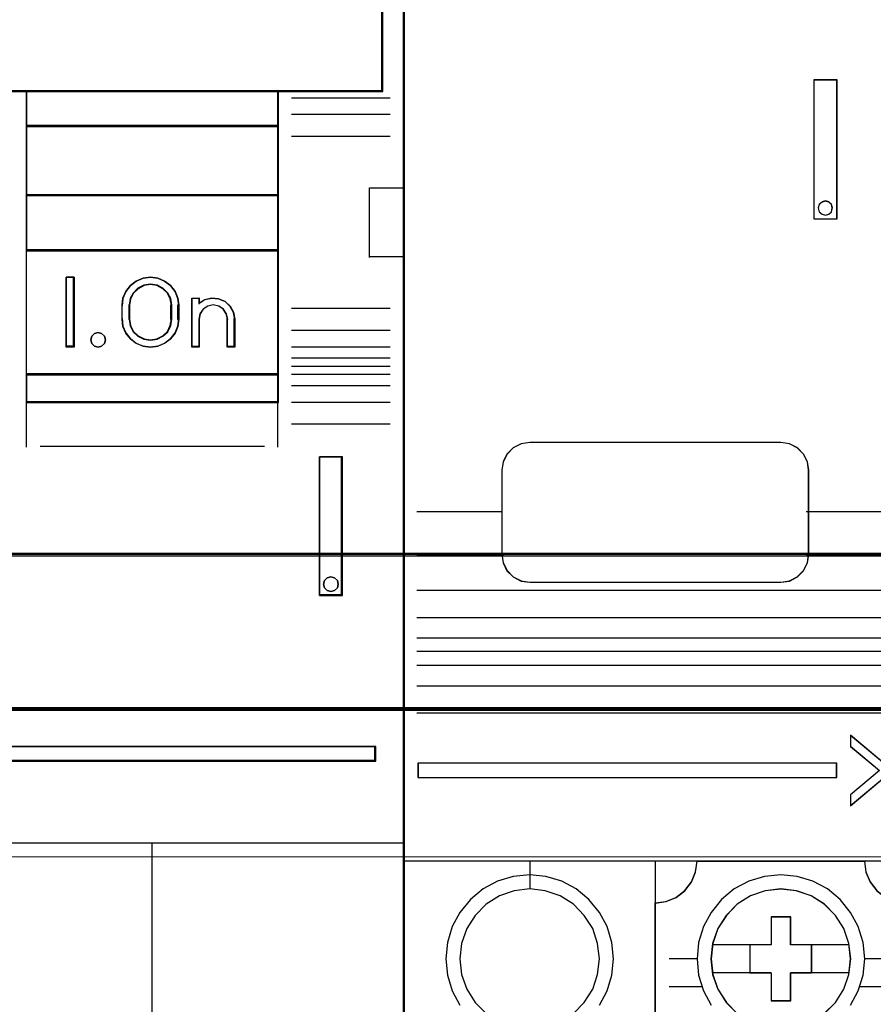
# Model space of a CAD drawing. Header units: millimetres. Extents: x -1290 to 1795, y -4192 to -1311.
# Tile 491 of 656: x 1519.19 to 1525.31, y -3660.45 to -3653.4. Entities that reach past the tile are written whole.
import ezdxf

# ---------------------------------------------------------------- set-up
doc = ezdxf.new("R2010")
doc.units = ezdxf.units.MM
doc.layers.add('30', color=7, linetype='Continuous')
doc.layers.add('45', color=7, linetype='Continuous')
doc.layers.add('Aparatura', color=7, linetype='Continuous', lineweight=13)

# ---------------------------------------------------------------- blocks, each defined once
blk = doc.blocks.new('*U201')
at = {"layer": '45', "color": 7}
for points in [[(711.3416, -83.678926), (693.329355, -83.678926), (693.329355, -165.701694), (711.3416, -165.701694), (729.342705, -165.701694), (747.35495, -165.701694), (747.35495, -83.678926), (729.342705, -83.678926), (711.3416, -83.678926)], [(715.840938, -119.999037), (724.841774, -119.999037), (729.342191, -119.999037), (733.848179, -119.999037), (742.854584, -119.999037), (746.597506, -119.999037), (746.597506, -116.588039), (746.597506, -115.951246), (739.100523, -115.707603), (731.59797, -115.541483), (724.095417, -115.46396), (716.587295, -115.46396), (709.084742, -115.541483), (701.576619, -115.707603), (694.079636, -115.951246), (694.079636, -116.588039), (694.079636, -119.999037), (697.828128, -119.999037), (706.828963, -119.999037), (711.340521, -119.999037), (715.840938, -119.999037)], [(733.823034, -119.964925), (733.823034, -121.252198), (742.856846, -121.252198), (742.856846, -119.964925), (733.823034, -119.964925)], [(742.856846, -121.218086), (733.823034, -121.218086), (733.823034, -123.724407), (742.856846, -123.724407), (742.856846, -121.218086)], [(742.856846, -123.69209), (733.823034, -123.69209), (733.823034, -125.699302), (742.856846, -125.699302), (742.856846, -123.69209)], [(733.823034, -125.66519), (733.823034, -130.14102), (742.856846, -130.14102), (742.856846, -125.66519), (733.823034, -125.66519)], [(735.542055, -126.64366), (735.542055, -129.151777), (735.253761, -129.151777), (735.253761, -126.64366), (735.542055, -126.64366)], [(737.257494, -128.14853), (737.257494, -127.646907), (737.285775, -127.390522), (737.393244, -127.150857), (737.557275, -126.939061), (737.7609, -126.783), (738.009775, -126.682676), (738.275619, -126.64366), (738.535806, -126.682676), (738.779025, -126.783), (738.988306, -126.939061), (739.157994, -127.150857), (739.25415, -127.390522), (739.288087, -127.646907), (739.288087, -128.14853), (739.25415, -128.410489), (739.157994, -128.650154), (738.988306, -128.856377), (738.779025, -129.012437), (738.535806, -129.118335), (738.275619, -129.151777), (738.009775, -129.118335), (737.7609, -129.012437), (737.557275, -128.856377), (737.393244, -128.650154), (737.285775, -128.410489), (737.257494, -128.14853)], [(737.508185, -127.646144), (737.508185, -128.149293), (737.542293, -128.384096), (737.650305, -128.596537), (737.820849, -128.758663), (738.036871, -128.864884), (738.275633, -128.904017), (738.50871, -128.864884), (738.719048, -128.758663), (738.889592, -128.596537), (738.997603, -128.384096), (739.037397, -128.149293), (739.037397, -127.646144), (738.997603, -127.411341), (738.889592, -127.210081), (738.719048, -127.042365), (738.50871, -126.930554), (738.275633, -126.89142), (738.036871, -126.930554), (737.820849, -127.042365), (737.650305, -127.210081), (737.542293, -127.411341), (737.508185, -127.646144)], [(739.757237, -129.151777), (739.757237, -127.392325), (740.013001, -127.392325), (740.013001, -127.577236), (740.223295, -127.448359), (740.467692, -127.392325), (740.712089, -127.414739), (740.945118, -127.509995), (741.126995, -127.683699), (741.246351, -127.896627), (741.291821, -128.143174), (741.291821, -129.151777), (741.036057, -129.151777), (741.036057, -128.143174), (740.990587, -127.95266), (740.882598, -127.790163), (740.717773, -127.678096), (740.518845, -127.638873), (740.325601, -127.678096), (740.160775, -127.790163), (740.052786, -127.95266), (740.013001, -128.143174), (740.013001, -129.151777), (739.757237, -129.151777)], [(736.631532, -128.752968), (736.661209, -128.887859), (736.631532, -129.02275), (736.524697, -129.116588), (736.400056, -129.151777), (736.263545, -129.116588), (736.16858, -129.02275), (736.132968, -128.887859), (736.16858, -128.752968), (736.263545, -128.65913), (736.400056, -128.623941), (736.524697, -128.65913), (736.631532, -128.752968)], [(733.823034, -130.106908), (733.823034, -131.130262), (742.856846, -131.130262), (742.856846, -130.106908), (733.823034, -130.106908)], [(744.326966, -133.076432), (744.326966, -138.040599), (745.150664, -138.040599), (745.150664, -133.076432), (744.326966, -133.076432)], [(744.970573, -137.503905), (745.000249, -137.632816), (744.970573, -137.767586), (744.869673, -137.861339), (744.733161, -137.902356), (744.59665, -137.861339), (744.501685, -137.767586), (744.472009, -137.632816), (744.501685, -137.503905), (744.59665, -137.410152), (744.733161, -137.369135), (744.869673, -137.410152), (744.970573, -137.503905)], [(729.319558, -143.450015), (729.319558, -143.97067), (746.346816, -143.97067), (746.346816, -143.450015), (729.319558, -143.450015)]]:
    blk.add_lwpolyline(points, close=True, dxfattribs=at)
at = {"layer": '45', "color": 139}
for points in [[(711.3416, -83.678926), (693.329355, -83.678926), (693.329355, -165.701694), (711.3416, -165.701694), (729.342705, -165.701694), (747.35495, -165.701694), (747.35495, -83.678926), (729.342705, -83.678926), (711.3416, -83.678926)], [(711.345776, -83.695084), (693.34368, -83.695084), (693.34368, -165.685536), (711.345776, -165.685536), (729.336738, -165.685536), (747.338834, -165.685536), (747.338834, -83.695084), (729.336738, -83.695084), (711.345776, -83.695084)], [(736.661209, -128.887859), (736.631532, -128.752968), (736.524697, -128.65913), (736.400056, -128.623941), (736.263545, -128.65913), (736.16858, -128.752968), (736.132968, -128.887859), (736.16858, -129.02275), (736.263545, -129.116588), (736.400056, -129.151777), (736.524697, -129.116588), (736.631532, -129.02275), (736.661209, -128.887859)], [(745.000249, -137.632816), (744.970573, -137.503905), (744.869673, -137.410152), (744.733161, -137.369135), (744.59665, -137.410152), (744.501685, -137.503905), (744.472009, -137.632816), (744.501685, -137.767586), (744.59665, -137.861339), (744.733161, -137.902356), (744.869673, -137.861339), (744.970573, -137.767586), (745.000249, -137.632816)]]:
    blk.add_lwpolyline(points, close=True, dxfattribs=at)
for points in [[(746.563484, -119.999037), (746.563484, -112.142546)], [(746.597506, -119.964925), (694.079636, -119.964925)], [(733.823034, -119.964925), (733.823034, -131.130262)], [(733.823034, -119.964925), (742.856846, -119.964925)], [(742.822823, -119.964925), (742.822823, -131.130262)], [(743.324204, -120.218071), (746.853569, -120.218071)], [(743.324204, -120.806949), (746.853569, -120.806949)], [(733.823034, -121.218086), (742.856846, -121.218086)], [(743.324204, -121.598702), (746.853569, -121.598702)], [(733.823034, -123.69209), (742.856846, -123.69209)], [(746.119403, -125.93988), (746.119403, -123.438945)], [(746.119403, -123.438945), (747.35495, -123.438945)], [(733.823034, -125.66519), (742.856846, -125.66519)], [(746.119403, -125.907563), (747.35495, -125.907563)], [(735.542055, -126.64366), (735.253761, -126.64366)], [(735.253761, -126.64366), (735.253761, -129.151777)], [(735.509823, -126.64366), (735.509823, -129.151777)], [(739.288087, -127.667015), (739.25415, -127.405491), (739.157994, -127.161023), (738.988306, -126.944982), (738.779025, -126.785793), (738.535806, -126.683458), (738.275619, -126.64366), (738.009775, -126.683458), (737.7609, -126.785793), (737.557275, -126.944982), (737.393244, -127.161023), (737.285775, -127.405491), (737.257494, -127.667015)], [(739.037397, -127.667015), (738.997603, -127.425719), (738.889592, -127.218893), (738.719048, -127.046539), (738.50871, -126.931636), (738.275633, -126.89142), (738.036871, -126.931636), (737.820849, -127.046539), (737.650305, -127.218893), (737.542293, -127.425719), (737.508185, -127.667015)], [(739.757237, -127.392325), (740.040159, -127.392325)], [(739.757237, -127.392325), (739.757237, -129.151777)], [(740.006136, -127.392325), (740.006136, -127.605973)], [(741.291821, -128.160739), (741.246107, -127.908424), (741.12611, -127.690515), (740.943257, -127.512748), (740.708977, -127.415263), (740.463269, -127.392325), (740.21756, -127.449669), (740.006136, -127.581561)], [(737.257494, -128.160739), (737.257494, -127.634699)], [(737.508185, -128.160739), (737.508185, -127.634699)], [(739.005165, -128.160739), (739.005165, -127.634699)], [(739.255856, -128.160739), (739.255856, -127.634699)], [(741.04113, -128.160739), (740.99513, -127.962012), (740.885881, -127.792511), (740.719132, -127.675613), (740.517883, -127.634699), (740.322385, -127.675613), (740.155636, -127.792511), (740.046386, -127.962012), (740.006136, -128.160739)], [(743.324204, -127.754988), (746.853569, -127.754988)], [(737.257494, -128.128422), (737.285775, -128.395632), (737.393244, -128.6401), (737.557275, -128.850456), (737.7609, -129.009644), (738.009775, -129.117665), (738.275619, -129.151777), (738.535806, -129.117665), (738.779025, -129.009644), (738.988306, -128.850456), (739.157994, -128.6401), (739.25415, -128.395632), (739.288087, -128.128422)], [(737.508185, -128.128422), (737.542293, -128.369719), (737.650305, -128.588034), (737.820849, -128.754643), (738.036871, -128.863801), (738.275633, -128.904017), (738.50871, -128.863801), (738.719048, -128.754643), (738.889592, -128.588034), (738.997603, -128.369719), (739.037397, -128.128422)], [(740.006136, -128.128422), (740.006136, -129.151777)], [(741.008898, -128.128422), (741.008898, -129.151777)], [(741.259589, -128.128422), (741.259589, -129.151777)], [(743.324204, -128.541355), (746.853569, -128.541355)], [(735.542055, -129.117665), (735.253761, -129.117665)], [(739.757237, -129.117665), (740.040159, -129.117665)], [(741.008898, -129.117665), (741.291821, -129.117665)], [(743.324204, -129.141005), (746.853569, -129.141005)], [(743.324204, -129.535984), (746.853569, -129.535984)], [(743.324204, -129.832218), (746.853569, -129.832218)], [(733.823034, -130.106908), (742.856846, -130.106908)], [(743.324204, -130.119475), (746.853569, -130.119475)], [(743.324204, -130.525226), (746.853569, -130.525226)], [(733.823034, -131.097946), (742.856846, -131.097946)], [(733.823034, -131.097946), (733.823034, -132.729927)], [(742.822823, -131.097946), (742.822823, -132.729927)], [(743.324204, -131.114104), (746.853569, -131.114104)], [(743.324204, -131.900471), (746.853569, -131.900471)], [(734.324415, -132.697611), (742.355465, -132.697611)], [(744.326966, -138.040599), (744.326966, -133.076432)], [(744.326966, -133.076432), (745.150664, -133.076432)], [(745.116641, -138.040599), (745.116641, -133.076432)], [(744.326966, -138.006487), (745.150664, -138.006487)], [(706.225591, -143.450015), (746.346816, -143.450015)], [(746.312793, -143.97067), (746.312793, -143.450015)], [(706.225591, -143.938353), (746.346816, -143.938353)], [(729.319558, -146.900695), (747.35495, -146.900695)], [(738.32651, -146.900695), (738.32651, -154.146764)]]:
    blk.add_lwpolyline(points, dxfattribs=at)
at = {"layer": '45', "color": 59}
for points in [[(715.840938, -119.999037), (724.841774, -119.999037), (729.342191, -119.999037), (733.848179, -119.999037), (742.854584, -119.999037), (746.597506, -119.999037), (746.597506, -116.588039), (746.597506, -115.951246), (739.100523, -115.707603), (731.59797, -115.541483), (724.095417, -115.46396), (716.587295, -115.46396), (709.084742, -115.541483), (701.576619, -115.707603), (694.079636, -115.951246), (694.079636, -116.588039), (694.079636, -119.999037), (697.828128, -119.999037), (706.828963, -119.999037), (711.340521, -119.999037), (715.840938, -119.999037)], [(715.843699, -119.982879), (724.83901, -119.982879), (729.336666, -119.982879), (733.839888, -119.982879), (742.840766, -119.982879), (746.58139, -119.982879), (746.58139, -116.594837), (746.58139, -115.962329), (739.089008, -115.720326), (731.59106, -115.555324), (724.093112, -115.478323), (716.589597, -115.478323), (709.091649, -115.555324), (701.588134, -115.720326), (694.095752, -115.962329), (694.095752, -116.594837), (694.095752, -119.982879), (697.841943, -119.982879), (706.837254, -119.982879), (711.346043, -119.982879), (715.843699, -119.982879)], [(733.823034, -119.964925), (733.823034, -121.252198), (742.856846, -121.252198), (742.856846, -119.964925), (733.823034, -119.964925)], [(733.83915, -119.981083), (733.83915, -121.236039), (742.84073, -121.236039), (742.84073, -119.981083), (733.83915, -119.981083)], [(742.856846, -121.218086), (733.823034, -121.218086), (733.823034, -123.724407), (742.856846, -123.724407), (742.856846, -121.218086)], [(742.84073, -121.234244), (733.83915, -121.234244), (733.83915, -123.710044), (742.84073, -123.710044), (742.84073, -121.234244)], [(742.856846, -123.69209), (733.823034, -123.69209), (733.823034, -125.699302), (742.856846, -125.699302), (742.856846, -123.69209)], [(742.84073, -123.708249), (733.83915, -123.708249), (733.83915, -125.683143), (742.84073, -125.683143), (742.84073, -123.708249)], [(733.823034, -125.66519), (733.823034, -130.14102), (742.856846, -130.14102), (742.856846, -125.66519), (733.823034, -125.66519)], [(735.542055, -126.64366), (735.542055, -129.151777), (735.253761, -129.151777), (735.253761, -126.64366), (735.542055, -126.64366)], [(737.257494, -128.14853), (737.257494, -127.646907), (737.285775, -127.390522), (737.393244, -127.150857), (737.557275, -126.939061), (737.7609, -126.783), (738.009775, -126.682676), (738.275619, -126.64366), (738.535806, -126.682676), (738.779025, -126.783), (738.988306, -126.939061), (739.157994, -127.150857), (739.25415, -127.390522), (739.288087, -127.646907), (739.288087, -128.14853), (739.25415, -128.410489), (739.157994, -128.650154), (738.988306, -128.856377), (738.779025, -129.012437), (738.535806, -129.118335), (738.275619, -129.151777), (738.009775, -129.118335), (737.7609, -129.012437), (737.557275, -128.856377), (737.393244, -128.650154), (737.285775, -128.410489), (737.257494, -128.14853)], [(737.508185, -127.646144), (737.508185, -128.149293), (737.542293, -128.384096), (737.650305, -128.596537), (737.820849, -128.758663), (738.036871, -128.864884), (738.275633, -128.904017), (738.50871, -128.864884), (738.719048, -128.758663), (738.889592, -128.596537), (738.997603, -128.384096), (739.037397, -128.149293), (739.037397, -127.646144), (738.997603, -127.411341), (738.889592, -127.210081), (738.719048, -127.042365), (738.50871, -126.930554), (738.275633, -126.89142), (738.036871, -126.930554), (737.820849, -127.042365), (737.650305, -127.210081), (737.542293, -127.411341), (737.508185, -127.646144)], [(737.5243, -127.650184), (737.5243, -128.145254), (737.55773, -128.376287), (737.663591, -128.585316), (737.830741, -128.744839), (738.042463, -128.849354), (738.276472, -128.887859), (738.504909, -128.849354), (738.71106, -128.744839), (738.878209, -128.585316), (738.98407, -128.376287), (739.023072, -128.145254), (739.023072, -127.650184), (738.98407, -127.419151), (738.878209, -127.221123), (738.71106, -127.056099), (738.504909, -126.946084), (738.276472, -126.907578), (738.042463, -126.946084), (737.830741, -127.056099), (737.663591, -127.221123), (737.55773, -127.419151), (737.5243, -127.650184)], [(739.757237, -129.151777), (739.757237, -127.392325), (740.013001, -127.392325), (740.013001, -127.577236), (740.223295, -127.448359), (740.467692, -127.392325), (740.712089, -127.414739), (740.945118, -127.509995), (741.126995, -127.683699), (741.246351, -127.896627), (741.291821, -128.143174), (741.291821, -129.151777), (741.036057, -129.151777), (741.036057, -128.143174), (740.990587, -127.95266), (740.882598, -127.790163), (740.717773, -127.678096), (740.518845, -127.638873), (740.325601, -127.678096), (740.160775, -127.790163), (740.052786, -127.95266), (740.013001, -128.143174), (740.013001, -129.151777), (739.757237, -129.151777)], [(736.631532, -128.752968), (736.661209, -128.887859), (736.631532, -129.02275), (736.524697, -129.116588), (736.400056, -129.151777), (736.263545, -129.116588), (736.16858, -129.02275), (736.132968, -128.887859), (736.16858, -128.752968), (736.263545, -128.65913), (736.400056, -128.623941), (736.524697, -128.65913), (736.631532, -128.752968)], [(733.823034, -130.106908), (733.823034, -131.130262), (742.856846, -131.130262), (742.856846, -130.106908), (733.823034, -130.106908)], [(733.83915, -130.123066), (733.83915, -131.114104), (742.84073, -131.114104), (742.84073, -130.123066), (733.83915, -130.123066)], [(744.326966, -133.076432), (744.326966, -138.040599), (745.150664, -138.040599), (745.150664, -133.076432), (744.326966, -133.076432)], [(744.970573, -137.503905), (745.000249, -137.632816), (744.970573, -137.767586), (744.869673, -137.861339), (744.733161, -137.902356), (744.59665, -137.861339), (744.501685, -137.767586), (744.472009, -137.632816), (744.501685, -137.503905), (744.59665, -137.410152), (744.733161, -137.369135), (744.869673, -137.410152), (744.970573, -137.503905)], [(729.335674, -143.464378), (729.335674, -143.956307), (746.3307, -143.956307), (746.3307, -143.464378), (729.335674, -143.464378)]]:
    blk.add_lwpolyline(points, close=True, dxfattribs=at)
at = {"layer": '45', "color": 1}
blk.add_lwpolyline([(729.319558, -143.450015), (729.319558, -143.97067), (746.346816, -143.97067), (746.346816, -143.450015), (729.319558, -143.450015)], close=True, dxfattribs=at)
blk = doc.blocks.new('*U203')
at = {"layer": '30', "color": 7}
for points in [[(764.797637, -262.566695), (117.203183, -262.566695), (117.203183, -264.08627), (117.203183, -285.154976), (117.203183, -286.633482), (764.797637, -286.633482), (764.797637, -285.154976), (764.797637, -264.08627), (764.797637, -262.566695)], [(117.203183, -286.545509), (764.797637, -286.545509), (117.203183, -286.545509)], [(764.797637, -286.545509), (117.203183, -286.545509), (117.203183, -288.04212), (117.203183, -289.621877), (117.203183, -292.157801), (764.797637, -292.157801), (764.797637, -289.621877), (764.797637, -288.04212), (764.797637, -286.545509)], [(764.754661, -286.588598), (117.246158, -286.588598), (117.246158, -288.062228), (117.246158, -289.617727), (117.246158, -292.114713), (764.754661, -292.114713), (764.754661, -289.617727), (764.754661, -288.062228), (764.754661, -286.588598)], [(117.203183, -292.069829), (764.797637, -292.069829), (117.203183, -292.069829)]]:
    blk.add_lwpolyline(points, close=True, dxfattribs=at)
blk = doc.blocks.new('*U205')
at = {"layer": '45', "color": 7}
for points in [[(135.668329, -233.600374), (126.674716, -233.600374), (126.674716, -233.600374), (117.675913, -233.600374), (117.675913, -233.600374), (117.675913, -316.556729), (117.675913, -316.556729), (126.674716, -316.556729), (126.674716, -316.556729), (135.668329, -316.556729), (135.668329, -316.556729), (135.668329, -233.600374), (135.668329, -233.600374)], [(135.664748, -233.603965), (126.674715, -233.603965), (117.679495, -233.603965), (117.679495, -316.553139), (126.674715, -316.553139), (135.664748, -316.553139), (135.664748, -233.603965)], [(132.364586, -269.577572), (133.173958, -269.577572), (133.173958, -269.577572), (133.173958, -274.575851), (133.173958, -274.575851), (132.364586, -274.575851), (132.364586, -274.575851), (132.364586, -269.577572), (132.364586, -269.577572)], [(132.368167, -269.582958), (133.168586, -269.582958), (133.168586, -274.57226), (132.368167, -274.57226), (132.368167, -269.582958)], [(133.0128, -274.172173), (132.981576, -274.05255), (132.893107, -273.964133), (132.768209, -273.927727), (132.648516, -273.964133), (132.544434, -274.05255), (132.51321, -274.172173), (132.544434, -274.307399), (132.648516, -274.395815), (132.768209, -274.432222), (132.893107, -274.395815), (132.981576, -274.307399), (133.0128, -274.172173)], [(131.170958, -282.570584), (122.178656, -282.570584), (122.178656, -282.570584), (121.867145, -282.617348), (121.586784, -282.762833), (121.363534, -282.986258), (121.223354, -283.261641), (121.176627, -283.563004), (121.176627, -283.563004), (121.176627, -286.571438), (121.176627, -286.571438), (121.223354, -286.883193), (121.363534, -287.163773), (121.586784, -287.387197), (121.867145, -287.532683), (122.178656, -287.57425), (122.178656, -287.57425), (131.170958, -287.57425), (131.170958, -287.57425), (131.487661, -287.532683), (131.76283, -287.387197), (131.98608, -287.163773), (132.131452, -286.883193), (132.172987, -286.571438), (132.172987, -286.571438), (132.172987, -283.563004), (132.172987, -283.563004), (132.131452, -283.261641), (131.98608, -282.986258), (131.76283, -282.762833), (131.487661, -282.617348), (131.170958, -282.570584), (131.170958, -282.570584)], [(131.166402, -282.575971), (122.181422, -282.575971), (121.870164, -282.62265), (121.590031, -282.767874), (121.366963, -282.990898), (121.226897, -283.265787), (121.180208, -283.56661), (121.180208, -286.569647), (121.226897, -286.880842), (121.366963, -287.160918), (121.590031, -287.383942), (121.870164, -287.529166), (122.181422, -287.570659), (131.166402, -287.570659), (131.482847, -287.529166), (131.757792, -287.383942), (131.98086, -287.160918), (132.126114, -286.880842), (132.167615, -286.569647), (132.167615, -283.56661), (132.126114, -283.265787), (131.98086, -282.990898), (131.757792, -282.767874), (131.482847, -282.62265), (131.166402, -282.575971)], [(135.175901, -294.319325), (133.666386, -293.053685), (133.666386, -293.053685), (133.666386, -293.449523), (133.666386, -293.449523), (134.70581, -294.319325), (134.70581, -294.319325), (133.666386, -295.189126), (133.666386, -295.189126), (133.666386, -295.579755), (133.666386, -295.579755), (135.175901, -294.319325), (135.175901, -294.319325)], [(135.170529, -294.319313), (133.669967, -293.059071), (133.669967, -293.453221), (134.703226, -294.319313), (133.669967, -295.185406), (133.669967, -295.574369), (135.170529, -294.319313)], [(118.177294, -294.059086), (118.177294, -294.563582), (133.168586, -294.563582), (133.168586, -294.059086), (118.177294, -294.059086)], [(126.66854, -299.059689), (127.058029, -299.007791), (127.416358, -298.862477), (127.727949, -298.618557), (127.972029, -298.30717), (128.117438, -297.949074), (128.174563, -297.55984), (128.158984, -297.55465), (134.193464, -297.55465), (134.172692, -297.55984), (134.21943, -297.949074), (134.375226, -298.30717), (134.608919, -298.618557), (134.92051, -298.862477), (135.289226, -299.007791), (135.668329, -299.059689), (135.668329, -299.059689), (135.668329, -308.567382), (135.668329, -308.567382), (126.66854, -308.567382), (126.66854, -308.567382), (126.66854, -299.059689), (126.66854, -299.059689)], [(126.673912, -299.063848), (127.063013, -299.011993), (127.420986, -298.866797), (127.732267, -298.623076), (127.976104, -298.311942), (128.121369, -297.954139), (128.178437, -297.565222), (128.162873, -297.560036), (134.19135, -297.560036), (134.170598, -297.565222), (134.21729, -297.954139), (134.372931, -298.311942), (134.606392, -298.623076), (134.917673, -298.866797), (135.286022, -299.011993), (135.664748, -299.063848), (135.664748, -308.563791), (126.673912, -308.563791), (126.673912, -299.063848)], [(130.822743, -299.561861), (130.822743, -300.565943), (130.827954, -300.560741), (130.061815, -300.560741), (130.061815, -300.565943), (130.061815, -301.570025), (130.061815, -301.564822), (130.822743, -301.564822), (130.822743, -301.570025), (130.822743, -302.563702), (130.822743, -302.563702), (131.52634, -302.563702), (131.52634, -302.563702), (131.52634, -301.570025), (131.52634, -301.564822), (132.271633, -301.564822), (132.276844, -301.570025), (132.276844, -300.565943), (132.271633, -300.560741), (131.52634, -300.560741), (131.52634, -300.565943), (131.52634, -299.561861), (131.52634, -299.561861), (130.822743, -299.561861), (130.822743, -299.561861)], [(130.823248, -299.565452), (130.823248, -300.566531), (130.828439, -300.561344), (130.065396, -300.561344), (130.065396, -300.566531), (130.065396, -301.56761), (130.065396, -301.562423), (130.823248, -301.562423), (130.823248, -301.56761), (130.823248, -302.558316), (131.524002, -302.558316), (131.524002, -301.56761), (131.524002, -301.562423), (132.266282, -301.562423), (132.271473, -301.56761), (132.271473, -300.566531), (132.266282, -300.561344), (131.524002, -300.561344), (131.524002, -300.566531), (131.524002, -299.565452), (130.823248, -299.565452)]]:
    blk.add_lwpolyline(points, close=True, dxfattribs=at)
at = {"layer": '45', "color": 255}
blk.add_lwpolyline([(133.018172, -274.171136), (132.986388, -274.049385), (132.896334, -273.959395), (132.769198, -273.92234), (132.647359, -273.959395), (132.541413, -274.049385), (132.509629, -274.171136), (132.541413, -274.308768), (132.647359, -274.398758), (132.769198, -274.435813), (132.896334, -274.398758), (132.986388, -274.308768), (133.018172, -274.171136)], close=True, dxfattribs=at)
at = {"layer": '45', "color": 253}
for points in [[(121.207068, -285.049975), (118.132528, -285.049975)], [(135.217086, -285.049975), (132.074501, -285.049975)], [(121.233928, -286.604756), (118.132528, -286.604756)], [(135.217086, -286.604756), (132.074501, -286.604756)], [(135.217086, -287.874075), (118.132528, -287.874075)], [(135.217086, -288.848955), (118.132528, -288.848955)], [(135.217086, -289.581461), (118.132528, -289.581461)], [(135.217086, -290.062617), (118.132528, -290.062617)], [(135.217086, -290.559932), (118.132528, -290.559932)], [(135.217086, -291.292438), (118.132528, -291.292438)], [(135.217086, -292.261932), (118.132528, -292.261932)]]:
    blk.add_lwpolyline(points, dxfattribs=at)
at = {"layer": '45', "color": 1}
blk.add_lwpolyline([(118.173713, -294.055496), (118.173713, -294.568968), (118.173713, -294.568968), (133.173958, -294.568968), (133.173958, -294.568968), (133.173958, -294.055496), (133.173958, -294.055496), (118.173713, -294.055496), (118.173713, -294.055496)], close=True, dxfattribs=at)
at = {"layer": '45', "color": 7}
for points in [[(126.679284, -297.560036), (117.675913, -297.560036)], [(122.177598, -297.560036), (122.177598, -298.570823)], [(126.66854, -297.560036), (126.66854, -316.556729)], [(135.668329, -297.560036), (126.66854, -297.560036)], [(124.676563, -302.726303), (124.957112, -302.212147), (125.123364, -301.646056), (125.180513, -301.064384), (125.180513, -301.064384), (125.123364, -300.477519), (124.957112, -299.906235), (124.676563, -299.397272), (124.297303, -298.940245), (123.840111, -298.56112), (123.330967, -298.280671), (122.759478, -298.114479), (122.182794, -298.057351), (121.590524, -298.114479), (121.02423, -298.280671), (120.50989, -298.56112), (120.052699, -298.940245), (119.678634, -299.397272), (119.398085, -299.906235), (119.231833, -300.477519), (119.174684, -301.064384), (119.231833, -301.646056), (119.398085, -302.212147), (119.678634, -302.726303)], [(133.665648, -302.726303), (133.941076, -302.212147), (134.122962, -301.646056), (134.17493, -301.064384), (134.17493, -301.064384), (134.122962, -300.477519), (133.941076, -299.906235), (133.665648, -299.397272), (133.296679, -298.940245), (132.839365, -298.56112), (132.314493, -298.280671), (131.758441, -298.114479), (131.166011, -298.057351), (130.589172, -298.114479), (130.022726, -298.280671), (129.497854, -298.56112), (129.050934, -298.940245), (128.671571, -299.397272), (128.396143, -299.906235), (128.22465, -300.477519), (128.172683, -301.064384), (128.22465, -301.646056), (128.396143, -302.212147), (128.671571, -302.726303)], [(123.741886, -303.018146), (124.131659, -302.628452), (124.433083, -302.145232), (124.60978, -301.625641), (124.677341, -301.064482), (124.677341, -301.064482), (124.60978, -300.508519), (124.433083, -299.97334), (124.131659, -299.505708), (123.741886, -299.105622), (123.263765, -298.804259), (122.728477, -298.627598), (122.182795, -298.560051), (121.62672, -298.627598), (121.091432, -298.804259), (120.613311, -299.105622), (120.223538, -299.505708), (119.922114, -299.97334), (119.74022, -300.508519), (119.677856, -301.064482), (119.74022, -301.625641), (119.922114, -302.145232), (120.223538, -302.628452), (120.613311, -303.018146)], [(132.73091, -303.018146), (133.131234, -302.628452), (133.432777, -302.145232), (133.609543, -301.625641), (133.67713, -301.064482), (133.67713, -301.064482), (133.609543, -300.508519), (133.432777, -299.97334), (133.131234, -299.505708), (132.73091, -299.105622), (132.262999, -298.804259), (131.727501, -298.627598), (131.166008, -298.560051), (130.609714, -298.627598), (130.084613, -298.804259), (129.606304, -299.105622), (129.216379, -299.505708), (128.914836, -299.97334), (128.727672, -300.508519), (128.670483, -301.064482), (128.727672, -301.625641), (128.914836, -302.145232), (129.216379, -302.628452), (129.606304, -303.018146)], [(132.727569, -303.015534), (133.127033, -302.626539), (133.427929, -302.144186), (133.604316, -301.625527), (133.671758, -301.065375), (133.671758, -301.065375), (133.604316, -300.510409), (133.427929, -299.97619), (133.127033, -299.509397), (132.727569, -299.110029), (132.260662, -298.809207), (131.726313, -298.632863), (131.166024, -298.565437), (130.610924, -298.632863), (130.086951, -298.809207), (129.609668, -299.110029), (129.220579, -299.509397), (128.919684, -299.97619), (128.732921, -300.510409), (128.675854, -301.065375), (128.732921, -301.625527), (128.919684, -302.144186), (129.220579, -302.626539), (129.609668, -303.015534)], [(130.828212, -300.561876), (128.71883, -300.561876)], [(133.619829, -300.561876), (131.519401, -300.561876)], [(128.183427, -301.059191), (127.171711, -301.059191)], [(135.175901, -301.059191), (134.164186, -301.059191)], [(130.828212, -301.561891), (128.71883, -301.561891)], [(133.619829, -301.561891), (131.519401, -301.561891)], [(128.349957, -302.061001), (127.171711, -302.061001)], [(135.175901, -302.061001), (133.986912, -302.061001)]]:
    blk.add_lwpolyline(points, dxfattribs=at)

msp = doc.modelspace()

# ---------------------------------------------------------------- linework, layer by layer
at = {"layer": 'Aparatura', "color": 7, "lineweight": 13}
msp.add_lwpolyline([(1542.0388, -3659.3921), (1412.53, -3659.3921), (1412.53, -3650.4182), (1542.0388, -3650.4182), (1542.0388, -3659.3921)], close=True, dxfattribs=at)
msp.add_lwpolyline([(1412.53, -3659.3917), (1542.0388, -3659.3917)], dxfattribs=at)

# ---------------------------------------------------------------- block references
at = {"layer": 'Aparatura', "color": 7, "lineweight": 13, "xscale": 0.2, "yscale": 0.2, "zscale": 0.2}
for name, p in [('*U201', (1372.4746, -3629.9121)), ('*U205', (1498.4104, -3599.9102)), ('*U203', (1388.9844, -3599.9102))]:
    msp.add_blockref(name, p, dxfattribs=at)

doc.saveas('drawing.dxf')
